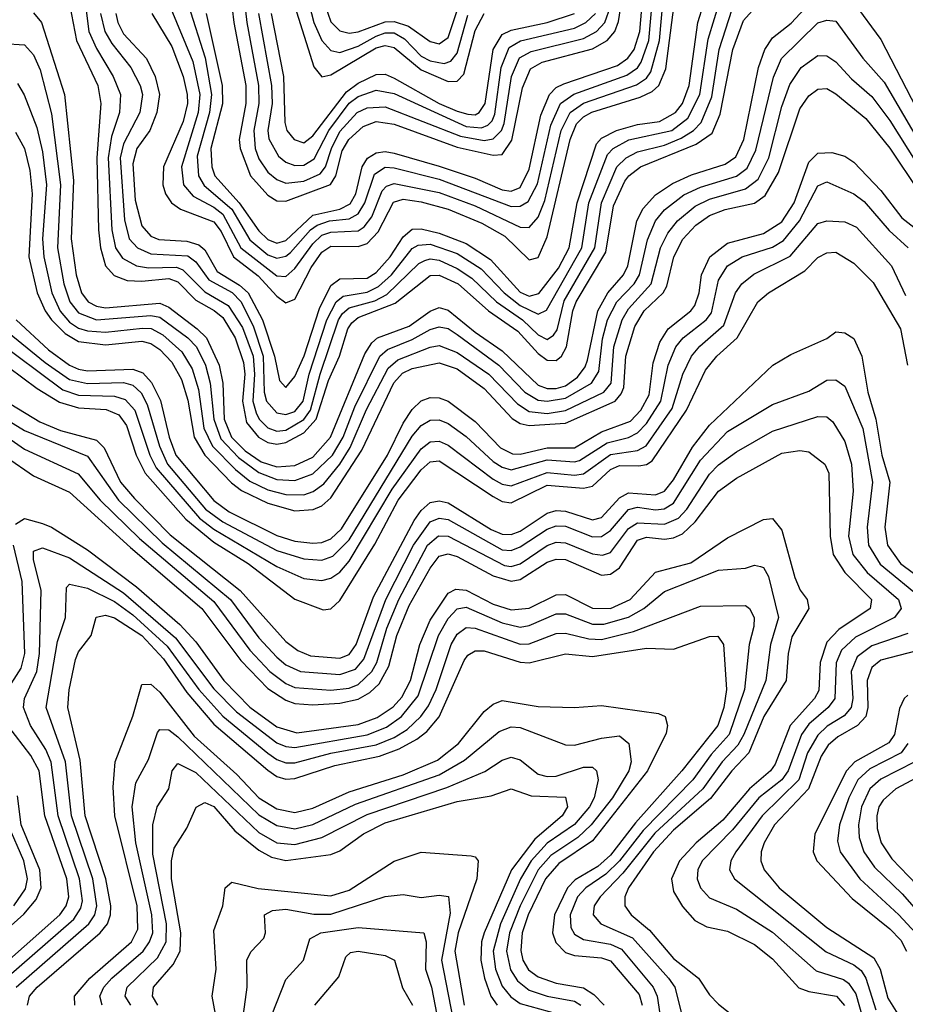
# Model space of a CAD drawing. Header units: inches. Extents: x 501365 to 657855, y 482276 to 547543.
# Tile 504 of 656: x 583219 to 585184, y 531232 to 533416. Entities that reach past the tile are written whole.
import ezdxf

# ---------------------------------------------------------------- set-up
doc = ezdxf.new("R2010")
doc.units = ezdxf.units.IN
doc.header["$MEASUREMENT"] = 0
doc.layers.add('A5583', color=7, linetype='Continuous')

msp = doc.modelspace()

# ---------------------------------------------------------------- linework, layer by layer
at = {"layer": 'A5583', "color": 5}
for points, elevation in [([(583695.8, 533650), (583723.4, 533410), (583749.2, 533270), (583749.7, 533230), (583738.7, 533170), (583742, 533130), (583750, 533107.4), (583770, 533077.5), (583790, 533061.3), (583810, 533053.8), (583850, 533058.2), (583886.2, 533073.8), (583897.9, 533090), (583911, 533130), (583930, 533167.8), (583968, 533210), (583990, 533220.5), (584030, 533223.1), (584197.6, 533157.6), (584250, 533148.2), (584270, 533151.5), (584288.5, 533170), (584294.3, 533185.7), (584310.6, 533290), (584328.5, 533331.5), (584354.1, 533345.9), (584470, 533374.5), (584499.1, 533390), (584517.5, 533410), (584530, 533445.4)], 4140), ([(583668.3, 533628.3), (583694.5, 533410), (583721.1, 533270), (583721.1, 533230), (583706.6, 533150), (583708.5, 533130), (583731.5, 533070), (583770, 533027.1), (583790, 533014.1), (583810, 533013.4), (583909.2, 533050.8), (583920.5, 533070), (583935, 533125), (583949.8, 533150.2), (583981.2, 533178.8), (584010, 533189.9), (584050, 533184.3), (584190, 533133.6), (584270, 533115.4), (584290, 533117.4), (584311.1, 533148.9), (584335.1, 533264.9), (584352.7, 533307.3), (584378.3, 533321.7), (584490, 533351.5), (584522.9, 533370), (584539.7, 533390), (584547.7, 533412.3), (584566.5, 533530)], 4120), ([(583360, 533490), (583373.1, 533390), (583390, 533352.1), (583427, 533290), (583442.8, 533250), (583440.7, 533210), (583423.2, 533156.8), (583416, 533110), (583424.1, 532950), (583432.1, 532910), (583447.3, 532887.3), (583478.3, 532870), (583505.4, 532865.4), (583567, 532867), (583581.1, 532861.1), (583630, 532812.3), (583682, 532782), (583713.6, 532733.6), (583737.1, 532670), (583740.5, 532630), (583736.5, 532570), (583743.9, 532543.9), (583750.7, 532530), (583770, 532510.7), (583790, 532503.6), (583810, 532505.3), (583850, 532529), (583864.5, 532550), (583885.8, 532630), (583927, 532750), (583935.8, 532764.2), (583950, 532776.7), (584007.3, 532792.7), (584033.8, 532806.2), (584105.1, 532874.9), (584118, 532882), (584130, 532885.7), (584150, 532882.7), (584190, 532863.9), (584222.8, 532842.8), (584277.3, 532790), (584334.8, 532750), (584370, 532716.9), (584390, 532706.5), (584404.1, 532715.9), (584411.8, 532728.2), (584427.7, 532792.3), (584495.3, 532910), (584510.4, 533010), (584543.9, 533090), (584564.9, 533110), (584590, 533123.3), (584650, 533138.1), (584686.8, 533153.2), (584714.1, 533170), (584731.7, 533188.4), (584755.2, 533244.8), (584771.5, 533350), (584800.3, 533439.7)], 3940), ([(583432.9, 533430), (583436.9, 533410), (583450, 533385), (583500.4, 533330), (583520.2, 533290), (583529.5, 533250), (583523.7, 533210), (583507.8, 533170), (583479.5, 533130), (583470, 533096.3), (583475.9, 533015.9), (583490, 532958.7), (583510, 532936.2), (583528.2, 532928.2), (583590, 532925.1), (583616.9, 532916.9), (583630, 532905.2), (583657.4, 532857.4), (583707.2, 532827.2), (583726.6, 532810), (583757.8, 532750), (583784.7, 532670), (583795.5, 532615.5), (583810, 532599.9), (583830, 532624.4), (583850.2, 532670.2), (583884.8, 532775.2), (583910, 532826.1), (583930, 532841.1), (583990, 532843), (584010, 532855.6), (584041.4, 532890), (584070, 532934.6), (584090, 532951.7), (584110, 532952.2), (584150, 532942.4), (584210, 532919.5), (584264.2, 532884.2), (584330, 532811.7), (584350, 532802.9), (584371.5, 532808.5), (584415.2, 532864.8), (584438.8, 532910), (584456.3, 533010), (584499.2, 533140.8), (584510, 533153.4), (584543.3, 533170), (584590, 533183.9), (584639, 533190), (584674.4, 533210), (584690.3, 533230), (584704.7, 533270), (584724, 533410), (584749.3, 533490.7)], 3980), ([(583327.1, 533467.1), (583345.7, 533370), (583392.5, 533270), (583399.7, 533230), (583390.5, 533110), (583394.4, 532950), (583398.4, 532910), (583409.8, 532869.8), (583428.7, 532848.7), (583457.8, 532837.8), (583490, 532836), (583550, 532841.6), (583570, 532834.4), (583610, 532794.1), (583651.1, 532771.1), (583670, 532755.1), (583697.1, 532710), (583715.7, 532655.7), (583718.5, 532630), (583713.4, 532570), (583722.8, 532522.8), (583749, 532490), (583770, 532478.2), (583790, 532474.7), (583810, 532477.8), (583850, 532499.4), (583877, 532530), (583904.4, 532615.6), (583928.9, 532670), (583947.3, 532730), (583956.2, 532743.8), (583970, 532755.4), (584052.7, 532787.3), (584130, 532848.3), (584150, 532849.4), (584192.2, 532830), (584259.7, 532770), (584324.8, 532724.8), (584370, 532675.4), (584390, 532661), (584410, 532660.3), (584421.3, 532670), (584432.9, 532690), (584446.6, 532770), (584454.2, 532790), (584519.6, 532900.4), (584537, 533003), (584562.3, 533057.7), (584570.9, 533070), (584596.8, 533090), (584720.2, 533139.8), (584755.5, 533164.5), (584773.8, 533206.2), (584802, 533350), (584825.6, 533414.4), (584844.5, 533435.5)], 3920), ([(583398.8, 533430), (583408.4, 533390), (583423.5, 533363.5), (583466.2, 533310), (583486.7, 533270), (583491.5, 533250), (583485.6, 533210), (583450, 533140.7), (583442.4, 533110), (583452, 532972), (583462.5, 532930), (583480.5, 532910), (583510, 532896.8), (583592.4, 532892.4), (583610, 532878.7), (583639.1, 532839.1), (583690.7, 532810.7), (583710, 532791.1), (583737.2, 532737.2), (583759.6, 532670), (583761.8, 532590), (583766.8, 532570), (583790, 532543.9), (583810, 532540.1), (583830, 532547.2), (583848.1, 532570), (583861.8, 532630), (583900.8, 532750), (583921.3, 532790), (583937.2, 532802.8), (583990, 532811.5), (584015.6, 532824.4), (584044, 532850), (584090, 532908.4), (584103.8, 532916.2), (584130, 532918.1), (584190, 532897.3), (584243.5, 532863.5), (584294.2, 532810), (584330, 532782.1), (584370, 532762.9), (584388.2, 532771.8), (584466.7, 532910), (584482.2, 533010), (584523.3, 533116.7), (584536, 533130), (584570.7, 533149.3), (584666.1, 533170), (584702.1, 533197.9), (584728.4, 533250), (584746.8, 533373.2), (584774.7, 533465.3)], 3960), ([(583551.1, 533450), (583603.3, 533323.3), (583619.1, 533250), (583615.3, 533210), (583578.2, 533090), (583582.5, 533050), (583604.3, 533024.3), (583650, 533000.2), (583670, 532984.6), (583710, 532909.8), (583790, 532847.6), (583810, 532846.1), (583830, 532863.9), (583870, 532918.7), (583890, 532938), (583910, 532945.1), (583970, 532947.9), (583983.6, 532956.4), (584000.9, 532979.1), (584023.9, 533036.1), (584033.2, 533046.8), (584050, 533052.7), (584150, 533032.9), (584230, 533003.2), (584330, 532956.2), (584350, 532955.1), (584370, 532977.8), (584384.8, 533015.2), (584421, 533170), (584440.5, 533210), (584470, 533230.9), (584588.2, 533271.8), (584610, 533286.4), (584619.8, 533300.2), (584639, 533370), (584647.9, 533470)], 4040), ([(583592.8, 533450), (583631.2, 533331.2), (583645.2, 533250), (583640.8, 533210), (583613.1, 533113.1), (583616.1, 533070), (583628.6, 533048.6), (583690, 532995.7), (583730, 532927.6), (583770, 532894.5), (583790, 532887.3), (583810, 532891.3), (583820.5, 532899.5), (583864.9, 532950), (583879.4, 532960.6), (583906.8, 532970), (583950, 532974.6), (583970, 532985.7), (583984.9, 533010), (584006.4, 533073.6), (584030, 533088.8), (584050, 533087.7), (584150, 533062.6), (584310, 533001.7), (584330, 533002.4), (584347.3, 533012.7), (584368.4, 533051.6), (584397.6, 533182.4), (584419.2, 533230), (584448.8, 533251.2), (584566.7, 533293.3), (584590, 533309.6), (584598.1, 533321.9), (584615.2, 533370), (584624.2, 533470)], 4060), ([(583633.3, 533430), (583668.9, 533270), (583669.6, 533229.6), (583643.3, 533130), (583645.5, 533090), (583652.3, 533070), (583706.4, 533010), (583750, 532947.5), (583770, 532928.1), (583790, 532920.7), (583810, 532926), (583870, 532982.7), (583930, 532995.9), (583952.4, 533007.6), (583965, 533030), (583979.5, 533090), (583991.3, 533108.8), (584010, 533121.1), (584030, 533123.8), (584050, 533120.1), (584150, 533091.1), (584230, 533064.7), (584290, 533038.3), (584310, 533035.4), (584330, 533044.2), (584350, 533084.2), (584375.7, 533204.3), (584394.8, 533250), (584410, 533265.5), (584426.3, 533273.7), (584545.6, 533314.4), (584568.9, 533331.1), (584582.4, 533350), (584595.5, 533390), (584602.9, 533477.1)], 4080), ([(583890, 533470), (583910, 533411.7), (583930, 533391.4), (583950, 533386.2), (583970, 533388.9), (584030, 533411.7), (584050, 533412.3), (584082, 533402), (584130, 533367.5), (584150, 533362.5), (584170, 533376.4), (584194.7, 533450)], 4260), ([(583250, 533431.2), (583267.7, 533410), (583319, 533250), (583339, 533059), (583333.7, 532930), (583344.8, 532850), (583356.6, 532810), (583371.4, 532790), (583390, 532780.6), (583410, 532777.2), (583530, 532787.1), (583550, 532778.4), (583613.3, 532730), (583634, 532710), (583661.9, 532650), (583669.8, 532610), (583673.1, 532530), (583689.5, 532490), (583719.9, 532459.9), (583755.4, 532435.4), (583790, 532424.4), (583830, 532427.2), (583870, 532445.9), (583908.7, 532490), (583985.2, 532674.8), (584000.6, 532699.4), (584013.4, 532710), (584083.8, 532736.2), (584130, 532769.4), (584150, 532777.6), (584170, 532771.8), (584230, 532722.8), (584290, 532681.6), (584370, 532605.1), (584390, 532598.1), (584410, 532598.1), (584430, 532604.2), (584457.1, 532622.9), (584474.3, 532645.7), (584479.5, 532660.5), (584501.9, 532770), (584524.2, 532810), (584559, 532850), (584569, 532870), (584588.4, 532970), (584602.6, 532997.4), (584630, 533027.8), (584667.5, 533052.5), (584710, 533071.7), (584784.7, 533095.3), (584808, 533112), (584825.8, 533150), (584858.8, 533310), (584872.7, 533350), (584890, 533376.1), (584931.3, 533408.7), (584970, 533450.3)], 3880), ([(583512.3, 533430), (583556.8, 533356.8), (583582.4, 533290), (583591.2, 533250), (583591.3, 533230), (583582, 533190), (583538.6, 533090), (583537, 533050), (583543.2, 533030), (583556, 533010), (583576, 532996), (583650, 532967.3), (583666.3, 532946.3), (583693.5, 532890), (583748.1, 532848.1), (583790, 532802.8), (583810, 532787.9), (583830, 532796), (583866.1, 532866.1), (583890, 532900.6), (583910, 532913.8), (583970, 532912.7), (583990, 532919.7), (584014.7, 532945.3), (584048.7, 533011.3), (584070, 533018), (584110, 533012.2), (584170, 532995.7), (584245, 532965), (584295.7, 532935.7), (584350, 532883.2), (584370, 532888.7), (584390, 532934.7), (584440.9, 533150), (584454.9, 533185.1), (584470, 533200.8), (584489, 533211), (584595.9, 533244.1), (584623, 533257), (584637.7, 533270), (584652.8, 533307.2), (584671.8, 533450)], 4020), ([(583861.3, 533450), (583872, 533410), (583890, 533369.7), (583910, 533348), (583930, 533343.6), (583970, 533357.4), (584010, 533379.8), (584030, 533386.8), (584050, 533386.6), (584073.4, 533373.4), (584110, 533335.2), (584130, 533324.6), (584161.2, 533318.8), (584176.2, 533323.8), (584190, 533341.8), (584213.9, 533426.1)], 4240), ([(585070, 533453.2), (585130, 533372), (585253.3, 533133.3)], 3880), ([(583749.3, 533430), (583777.9, 533270), (583779.2, 533230), (583770, 533170), (583772.1, 533152.1), (583793.2, 533113.2), (583810, 533099.8), (583830, 533092.5), (583850, 533093.7), (583872.9, 533107.1), (583904.9, 533170), (583950, 533230.8), (583970, 533245.8), (584010, 533259.6), (584050, 533252.5), (584210, 533179.3), (584243.9, 533176.1), (584258, 533182), (584268, 533192), (584273.7, 533206.3), (584287.3, 533310), (584305.6, 533354.4), (584330.6, 533369.4), (584450, 533397.5), (584475.7, 533410), (584496.6, 533430)], 4160), ([(583777.3, 533430), (583804.7, 533290), (583807.7, 533187.7), (583811.7, 533170), (583828.1, 533150), (583850, 533143.2), (583870, 533158.7), (583944.3, 533255.7), (583970, 533275.2), (584010, 533294.4), (584030, 533294.9), (584050, 533286.4), (584149.9, 533230.1), (584190, 533212.9), (584213.8, 533206.2), (584230, 533205.3), (584238.8, 533210), (584252, 533230), (584270, 533350), (584290, 533383.5), (584310, 533393.2), (584389.9, 533410), (584450, 533429.9)], 4180), ([(583833.6, 533433.6), (583871.8, 533311.8), (583890, 533289.3), (583910, 533293.7), (584010, 533353.4), (584030, 533359.2), (584050, 533354.6), (584110, 533304.9), (584170, 533278.9), (584190, 533279.6), (584204.8, 533295.2), (584230, 533392.1), (584250.1, 533429.9)], 4220), ([(583183.4, 533363.4), (583230, 533360.1), (583250, 533337.8), (583265.1, 533305.1), (583290, 533206.9), (583310.2, 533050), (583303.2, 532910), (583317, 532830), (583330.6, 532790), (583350, 532765.6), (583390, 532750.3), (583510, 532760), (583530, 532756), (583592.1, 532710), (583611.5, 532690), (583631.7, 532650), (583642.1, 532610), (583649.8, 532529.8), (583665.8, 532485.9), (583704.8, 532444.8), (583750, 532411.5), (583790, 532396.4), (583830, 532394), (583870, 532408.3), (583913.2, 532450), (583936.7, 532490), (583963.1, 532556.9), (584018.2, 532670), (584035.2, 532684.8), (584090, 532706.5), (584130, 532728.5), (584150, 532734.8), (584170, 532730.8), (584190, 532717.9), (584282.6, 532650), (584340, 532590), (584370, 532572.3), (584390, 532569.5), (584430, 532576.6), (584487.9, 532610), (584504.4, 532635.6), (584512.2, 532707.8), (584523.4, 532750), (584544.3, 532790), (584582.6, 532830), (584594.8, 532850), (584612.1, 532927.9), (584630.2, 532970), (584650, 532994.2), (584692.7, 533027.3), (584730, 533044.8), (584810, 533068.8), (584833.2, 533086.8), (584853, 533127), (584891.7, 533288.3), (584909.7, 533330), (584990, 533409), (585010, 533415.4), (585030, 533412.5), (585090, 533330.6), (585137.5, 533277.5), (585240.8, 533100.8)], 3860), ([(583214.5, 533274.5), (583229.2, 533249.2), (583257, 533177), (583270, 533123.2), (583278.8, 533050), (583270.3, 532930), (583273, 532890), (583290.7, 532810), (583309.2, 532769.2), (583330, 532745.2), (583350, 532731.6), (583370, 532725.5), (583410, 532722.7), (583492.1, 532732.1), (583510.8, 532730.8), (583536.7, 532716.7), (583579.2, 532679.2), (583601.9, 532641.9), (583615.9, 532595.9), (583628, 532510), (583647.4, 532470), (583697.9, 532417.9), (583730, 532392.5), (583770, 532373.1), (583810, 532362.5), (583850, 532362.2), (583870.6, 532369.4), (583893.9, 532386.1), (583930, 532430), (583952.8, 532467.2), (583989, 532551), (584036.8, 532643.2), (584058.5, 532661.5), (584130, 532689.7), (584150, 532693.5), (584190, 532677.9), (584260.2, 532630), (584323.8, 532563.8), (584350, 532547), (584390, 532542.7), (584430, 532548.9), (584515.7, 532590), (584531.7, 532610), (584537.5, 532690), (584555.8, 532750), (584570, 532774.8), (584620.6, 532830), (584641, 532910), (584657.2, 532942.8), (584678.9, 532970), (584717.9, 533002.1), (584750, 533018), (584830, 533040.6), (584857.7, 533062.3), (584881.3, 533110), (584910, 533223.2), (584927.9, 533272), (584953.6, 533310), (584990, 533337), (585010, 533336.1), (585030, 533322.5), (585064.8, 533284.8), (585110, 533245.5), (585150, 533192.3), (585230, 533065.4)], 3840), ([(583210, 533166.5), (583230.3, 533130.3), (583241.7, 533081.7), (583246.7, 533030), (583239.4, 532890), (583257.8, 532810), (583275.6, 532770), (583290, 532750), (583320, 532720), (583350, 532701.9), (583410, 532695), (583490, 532703.1), (583510, 532698.1), (583530, 532684.6), (583556.6, 532656.6), (583578, 532618), (583592.2, 532572.2), (583606.1, 532490), (583630.3, 532450.3), (583689, 532389), (583711.5, 532371.5), (583770, 532343.5), (583830, 532326.8), (583870.7, 532329.3), (583890, 532337.5), (583910, 532355.4), (583978.6, 532461.4), (584049.7, 532610.3), (584068.4, 532631.6), (584090, 532642.1), (584150, 532654.6), (584190, 532641.3), (584250, 532598.1), (584311.7, 532531.7), (584330, 532520.2), (584350, 532515.8), (584430, 532521.1), (584540.3, 532570), (584554.2, 532585.8), (584559.7, 532600.3), (584564.2, 532670), (584584.4, 532735.6), (584604.9, 532770), (584646.7, 532810), (584655.3, 532824.7), (584670.7, 532890), (584691, 532929), (584719.8, 532960.2), (584750, 532981.9), (584784.9, 532995.1), (584850, 533009.3), (584873.6, 533026.4), (584903, 533077), (584950, 533218.1), (584970, 533246.9), (584990, 533261.8), (585010, 533263.4), (585030, 533251.8), (585096.7, 533196.7), (585150, 533131), (585214.7, 533034.7)], 3820), ([(583211.4, 532750), (583283.6, 532683.6), (583330, 532649.9), (583350, 532640.6), (583370, 532636.8), (583470, 532640.9), (583492.4, 532632.4), (583511.5, 532611.5), (583531.4, 532571.4), (583551.1, 532490), (583565.9, 532450), (583650, 532349.1), (583684.3, 532324.3), (583790, 532272), (583830, 532259.3), (583870, 532254.5), (583890, 532256.1), (583910, 532264.3), (583933.3, 532286.8), (584035.1, 532450), (584070, 532520.8), (584090, 532551.3), (584110, 532570.8), (584130, 532577.7), (584150, 532577.5), (584170, 532570), (584230, 532524.9), (584286, 532466), (584312.9, 532452.9), (584330, 532452.3), (584390, 532466.5), (584450, 532466), (584510, 532502.1), (584574.3, 532525.7), (584597.5, 532550), (584615.8, 532584.2), (584624.8, 532655.2), (584639.4, 532700.6), (584657.8, 532730), (584708.5, 532770), (584717.6, 532782.4), (584726.7, 532810), (584732.1, 532850), (584750.8, 532890), (584790, 532920.3), (584870, 532941.9), (584910, 532967.5), (584938, 533010), (584970, 533100.2), (584990, 533119.9), (585021.6, 533121.6), (585050, 533113.7), (585070, 533100.2), (585130, 533037), (585176.9, 532976.9), (585232.6, 532932.6)], 3780), ([(583184.4, 532730), (583275.6, 532655.6), (583330, 532617.9), (583370, 532608.9), (583450, 532611), (583470, 532605.1), (583488.5, 532588.5), (583502.5, 532562.5), (583529.2, 532470), (583547.1, 532430), (583631.6, 532330), (583670, 532302), (583790, 532238.6), (583850, 532220.2), (583890, 532217.1), (583914.1, 532225.9), (583950, 532262.5), (584090, 532492.4), (584110, 532515.8), (584130, 532527.6), (584150, 532528.4), (584170, 532520.3), (584210, 532491.3), (584270, 532436.1), (584290, 532423.1), (584310, 532417.7), (584390, 532439.3), (584450, 532435.1), (584461.7, 532438.3), (584522.5, 532477.5), (584570.5, 532489.5), (584590, 532499.2), (584610, 532520.3), (584641.9, 532570), (584658.3, 532650), (584675.5, 532690), (584691.3, 532710), (584742.5, 532750), (584754.1, 532765.9), (584770, 532838.1), (584789.6, 532870), (584822, 532890), (584890, 532911.4), (584914, 532926), (584949.3, 532970), (584990, 533047.5), (585010, 533056.4), (585070, 533029.7), (585092.7, 533012.7), (585148.4, 532948.4), (585190.4, 532910)], 3760), ([(583159.6, 532710), (583314.8, 532594.8), (583350, 532583.3), (583430, 532581.1), (583453.7, 532573.7), (583474.8, 532550), (583508.1, 532450), (583521.9, 532421.9), (583618.3, 532310), (583650, 532285.6), (583790, 532202.9), (583850, 532176.3), (583890, 532171.8), (583910, 532177.2), (583929.5, 532190.5), (583950, 532215), (584045.5, 532374.5), (584110, 532464.3), (584130, 532479.8), (584150, 532481.4), (584170, 532472.2), (584270, 532396.9), (584290, 532385.8), (584310, 532382), (584390, 532411.6), (584450, 532405.7), (584470, 532408.3), (584530, 532451.5), (584590, 532460.1), (584609.3, 532470.7), (584666.7, 532553.3), (584690.8, 532630), (584710, 532670), (584728.3, 532691.6), (584781.9, 532738.1), (584807.8, 532810), (584821.3, 532830), (584848.3, 532851.7), (584928.5, 532891.5), (584990, 532964.1), (585010, 532969.7), (585050, 532968), (585076, 532956), (585153.7, 532870), (585184.6, 532804.6)], 3740), ([(583130, 532692.9), (583257.9, 532597.9), (583307.4, 532567.4), (583350, 532555.2), (583411.4, 532551.4), (583439.5, 532539.5), (583456, 532516), (583477.9, 532450), (583497.9, 532410), (583587.7, 532307.7), (583650, 532256.8), (583726.6, 532210), (583830, 532130.6), (583892.9, 532107.1), (583910, 532109.1), (583930, 532127.9), (584007.4, 532252.6), (584059.1, 532350), (584110, 532417.2), (584130, 532435.2), (584150, 532437.4), (584270, 532358), (584290, 532346.9), (584310, 532344.2), (584390, 532383.6), (584470, 532376.6), (584490, 532381.5), (584530, 532418), (584550, 532427.4), (584593.4, 532426.6), (584610, 532429), (584622.6, 532437.4), (584699.1, 532550), (584741.1, 532638.9), (584766.3, 532670), (584811.3, 532710), (584856.9, 532790), (584880.7, 532810), (584961.1, 532858.9), (584990, 532888.3), (585010, 532899), (585030, 532900.4), (585070, 532876), (585112.9, 532833), (585173.4, 532730), (585188.9, 532650)], 3720), ([(583070, 532641.7), (583264.3, 532524.3), (583310, 532504.4), (583390, 532483.5), (583406.6, 532466.6), (583443.3, 532390), (583473.7, 532353.7), (583553.5, 532273.5), (583708.6, 532150), (583810, 532036.7), (583836.7, 532016.7), (583864.6, 532004.6), (583930, 531999.5), (583950, 532007.7), (583965.9, 532030), (584004.6, 532135.4), (584094.8, 532305.2), (584110, 532327.4), (584130, 532344.8), (584150, 532348.9), (584170, 532344.1), (584265.2, 532285.2), (584290, 532274.6), (584310, 532273.9), (584330, 532281.2), (584390, 532321.5), (584410, 532327.2), (584430, 532325.5), (584490, 532306.5), (584510, 532311.8), (584550, 532355.7), (584570, 532366.4), (584630, 532362), (584650, 532370.5), (584670, 532395), (584712.4, 532467.6), (584750, 532516.6), (584890.5, 532650), (584930, 532673.4), (585010, 532709), (585030, 532723.3), (585050, 532721.1), (585070, 532709.1), (585087.9, 532670), (585100.9, 532590), (585119.1, 532530), (585132.2, 532450), (585150.2, 532390), (585138.9, 532290), (585144.7, 532250), (585173.9, 532210), (585254.5, 532150)], 3680), ([(583150, 532553.5), (583230, 532504.5), (583370, 532447.5), (583438.7, 532350), (583535.3, 532255.3), (583686.8, 532130), (583750, 532045.1), (583790, 532001.6), (583810, 531984.9), (583842.7, 531970), (583930, 531963.4), (583964.4, 531975.6), (583982.8, 531997.2), (584031.7, 532130), (584092.8, 532250), (584130, 532302.3), (584150, 532310), (584170, 532307), (584290, 532240.3), (584310, 532238.8), (584330, 532246.4), (584390, 532286.1), (584410, 532293.6), (584430, 532292.3), (584490, 532268.9), (584510, 532269.6), (584530, 532283.1), (584570, 532329.8), (584590, 532334.6), (584630, 532328.8), (584649, 532331), (584670, 532343.2), (584730, 532438.7), (584790, 532502.2), (584890, 532562.4), (584970, 532592), (585010, 532616.1), (585030, 532616.8), (585050, 532603.4), (585090, 532509.3), (585111.4, 532390), (585099.4, 532290), (585102.5, 532250), (585128.2, 532208.2), (585223.7, 532130)], 3660), ([(583162.9, 532510), (583230, 532463.3), (583348.9, 532408.9), (583398, 532350), (583485, 532265), (583650, 532125.5), (583730, 532017.1), (583774, 531970), (583810, 531943.1), (583830, 531934.8), (583910, 531928.5), (583950, 531933.2), (583970, 531941.2), (584001, 531970), (584011.9, 531990), (584034, 532066), (584060.5, 532130), (584124.3, 532250), (584148.9, 532271.1), (584170, 532270.4), (584295, 532205), (584310, 532203.3), (584330, 532209.3), (584390, 532249.5), (584410, 532256.7), (584430, 532255.7), (584490, 532230.8), (584512.1, 532227.9), (584530, 532234.3), (584570, 532287.5), (584590, 532300), (584650, 532296.6), (584681.1, 532310), (584699.8, 532330), (584750, 532407.7), (584770, 532428.6), (584810, 532457.4), (584890, 532503.2), (584990, 532535.9), (585010, 532535.3), (585023.7, 532523.7), (585050, 532480.4), (585065.3, 532430), (585068.6, 532370), (585058.4, 532270), (585067.9, 532230), (585100, 532190), (585169.2, 532130), (585174.8, 532110), (585160.5, 532090), (585073.5, 532046.5), (585042.7, 532017.3), (585030.7, 531989.3), (585028.2, 531910), (585013.2, 531890), (584970, 531852.9), (584953.8, 531830), (584924.3, 531750), (584910.2, 531730), (584859.5, 531690), (584801, 531619), (584733.8, 531550), (584724.3, 531530), (584722.5, 531510), (584729.7, 531490), (584750, 531467.9), (584810, 531442.6), (584890, 531391.9), (584986.2, 531306.2), (585047, 531287), (585058.6, 531278.6), (585074.7, 531254.7), (585092, 531192)], 3640), ([(583190, 532445.8), (583250, 532404.4), (583330, 532367.6), (583464.9, 532244.9), (583623.4, 532110), (583710, 531994.6), (583770, 531932.4), (583810, 531906.2), (583830, 531899.3), (583870, 531896.1), (583930, 531900), (583970, 531909), (583996.5, 531923.5), (584017.2, 531942.8), (584038.2, 531981.8), (584056.4, 532050), (584083.2, 532116.8), (584130, 532199.6), (584150, 532226.3), (584170, 532231.4), (584190, 532225.4), (584270, 532182.1), (584310, 532170.4), (584330, 532174.3), (584390, 532212.5), (584410, 532219.6), (584430, 532218.3), (584510, 532183.7), (584530, 532186), (584550, 532200.1), (584590, 532261.2), (584610, 532268), (584650, 532264), (584670, 532266.5), (584690, 532275.6), (584718, 532302), (584769.9, 532370), (584810, 532398.8), (584910, 532454.1), (584950, 532460.6), (584970, 532457.7), (585006.1, 532430), (585014.8, 532410), (585017.8, 532270), (585024, 532230), (585050, 532190), (585109, 532130), (585106.3, 532110), (585036.7, 532063.3), (585010, 532034.9), (584995.3, 531990), (584992.1, 531927.9), (584983.1, 531910), (584929.1, 531850), (584895.6, 531764.4), (584885.2, 531750), (584838.9, 531710), (584779.8, 531640.2), (584720.6, 531590), (584683.6, 531550), (584665.2, 531510), (584670, 531482), (584690, 531448.8), (584717.5, 531417.5), (584743.9, 531403.9), (584790, 531394.1), (584850, 531364.3), (584890, 531332.5), (584948.1, 531268.1), (584970, 531259.9), (585031.3, 531250), (585049.1, 531229.1)], 3620), ([(583210, 532297.2), (583230, 532309.4), (583270, 532298.2), (583290.2, 532290.2), (583370, 532240.2), (583478.2, 532158.2), (583574.6, 532074.6), (583610, 532035.6), (583672.5, 531950), (583730, 531891.1), (583790, 531847.7), (583834, 531834), (583970, 531852.5), (584012.3, 531867.7), (584048.1, 531891.9), (584066.9, 531913.1), (584086.8, 531950), (584107.1, 532030), (584130, 532084.3), (584170, 532143.7), (584187.1, 532152.9), (584210, 532150.7), (584270, 532119.2), (584310, 532106.9), (584349.4, 532110.6), (584410, 532140.2), (584430, 532140.8), (584490, 532110.8), (584530, 532109.9), (584573.6, 532130), (584630, 532190.7), (584708.8, 532211.2), (584790, 532266.4), (584870, 532307.4), (584890, 532309.6), (584910, 532283.8), (584938.9, 532178.9), (584950.8, 532150.8), (584966.9, 532130), (584970.1, 532110.1), (584932.8, 532047.2), (584924.5, 532010), (584919.8, 531950), (584870.5, 531870), (584837, 531790), (584799.1, 531750), (584752, 531688.1), (584670, 531618.1), (584625.3, 531570), (584570, 531490), (584562.1, 531470), (584561.9, 531450), (584575.8, 531430), (584616.6, 531396.6), (584670, 531333.3), (584725.4, 531290), (584750, 531252.9), (584770, 531232.2), (584823.2, 531190)], 3580), ([(583189.2, 531290), (583339.6, 531420.4), (583355.1, 531444.9), (583358.5, 531461.5), (583352, 531510), (583304.7, 531650), (583289.3, 531769.3), (583277.1, 531797.1), (583243, 531850), (583227.6, 531890), (583230, 531910), (583257.6, 531970), (583263.2, 532010), (583266.8, 532150), (583250, 532218.9), (583250, 532237.2), (583270, 532244.4), (583330, 532222.2), (583450, 532144.4), (583564.9, 532044.9), (583650, 531931.6), (583700.4, 531880.4), (583790, 531811.7), (583810, 531803.4), (583830, 531801.4), (583990.2, 531829.8), (584033.1, 531846.9), (584066.8, 531870), (584103.6, 531916.4), (584148.4, 532050), (584170, 532087.9), (584190, 532109.3), (584210, 532112.9), (584290, 532078.3), (584330, 532068.7), (584350, 532071.8), (584410, 532098.2), (584430, 532098.1), (584490, 532075.4), (584515.3, 532075.3), (584570, 532090.7), (584604.5, 532110), (584650, 532147.9), (584770, 532195.1), (584830, 532199.4), (584850, 532205.9), (584863.1, 532203.1), (584870, 532201), (584881.1, 532181.1), (584902.8, 532090), (584884.9, 532030), (584874.9, 531950), (584826, 531830), (584813, 531807), (584778.3, 531770), (584735, 531710), (584628.8, 531611.2), (584557.6, 531522.4), (584507.1, 531470), (584494, 531450), (584492, 531430), (584508.6, 531410), (584579, 531379), (584659.1, 531290), (584672.8, 531270), (584688.4, 531208.4)], 3560), ([(583190, 531926.5), (583222.4, 531977.6), (583230.5, 532010), (583224.5, 532170), (583205.6, 532250)], 3580), ([(583211.3, 531270), (583373.1, 531410), (583385.7, 531430), (583390.4, 531450), (583381.4, 531510), (583334.3, 531650), (583321.3, 531770), (583277.7, 531890), (583303.5, 532036.5), (583320.8, 532090), (583323.3, 532156.7), (583330, 532163.9), (583370, 532154.8), (583430, 532125.2), (583470, 532095.7), (583546.4, 532026.4), (583616.7, 531930), (583670, 531870.8), (583770, 531788.7), (583790, 531774.5), (583810, 531767.3), (583830, 531767.6), (583910, 531788.9), (584010, 531807.5), (584050, 531823.8), (584078.7, 531841.3), (584109.3, 531870), (584126.3, 531893.7), (584143.6, 531930), (584176.8, 532030), (584190, 532053.2), (584210, 532067.4), (584230, 532066.3), (584330, 532030.8), (584350, 532031.5), (584410, 532054.7), (584430, 532055.2), (584482.2, 532042.2), (584510, 532041), (584581.1, 532058.9), (584730, 532115), (584830, 532116.7), (584838.6, 532110), (584849.3, 532090), (584848.3, 532070), (584837.9, 532030), (584827.6, 531930), (584793.3, 531830), (584753.8, 531786.2), (584713.1, 531730), (584602.4, 531617.6), (584550, 531549.8), (584519.6, 531520.4), (584475.4, 531490), (584456.8, 531470), (584440.6, 531430), (584442.4, 531402.3), (584450, 531387), (584470, 531375.3), (584530, 531365.1), (584554.4, 531354.4), (584624.6, 531270), (584633.5, 531250), (584646.5, 531166.5)], 3540), ([(583236.8, 531230), (583241.3, 531250), (583258, 531270), (583397.8, 531390), (583414, 531410), (583420.7, 531430), (583421.5, 531450), (583410.3, 531510), (583364.7, 531650), (583353.5, 531773.5), (583326.4, 531890), (583329.1, 531929.1), (583343.4, 531996.6), (583350, 532013.4), (583378.1, 532050), (583389.2, 532090.8), (583410, 532095.2), (583430, 532089.3), (583490, 532049.9), (583538.5, 531998.5), (583590, 531923.6), (583650, 531853.3), (583770, 531751.2), (583790, 531737), (583810, 531731.1), (583830, 531732.7), (583918.8, 531761.2), (584018, 531782), (584061.4, 531798.6), (584100.3, 531819.7), (584122.9, 531837.1), (584150.3, 531869.7), (584205.6, 531994.4), (584213.9, 532006.1), (584230, 532016.2), (584250, 532015.6), (584330, 531990.7), (584350, 531989), (584430, 532009.1), (584490, 532003.3), (584610, 532021.7), (584670, 532019.7), (584750, 532047.9), (584768.6, 532048.6), (584781.1, 532030), (584787.9, 531930), (584781.5, 531890), (584768.3, 531850), (584688.6, 531750), (584585.4, 531634.6), (584530, 531562.6), (584502.4, 531537.6), (584452.1, 531507.9), (584434.6, 531490), (584406.1, 531430), (584401.7, 531390), (584408.7, 531368.7), (584430, 531347), (584450, 531339.8), (584510, 531335), (584530, 531327.9), (584593.6, 531253.6), (584600.2, 531230)], 3520), ([(585190, 532054.7), (585110, 532027.3), (585077.6, 532002.4), (585063.9, 531970), (585067.7, 531910), (585064.2, 531890), (585048.5, 531871.5), (585011, 531849), (584990, 531828.9), (584967.5, 531790), (584947.8, 531730), (584866.6, 531650), (584808.2, 531570), (584797, 531550), (584794.3, 531530), (584805.5, 531510), (585008.5, 531348.5), (585070, 531319.4), (585086.7, 531306.7), (585096.8, 531290), (585119.2, 531219.2)], 3660), ([(585210, 532016.1), (585130, 531995.1), (585110, 531978.6), (585099.5, 531950), (585100.9, 531890), (585096.5, 531870), (585078.4, 531850), (585034.5, 531825.5), (585013.1, 531806.9), (584997.8, 531782.2), (584969.5, 531710), (584894.4, 531630), (584871.1, 531590), (584864.7, 531570), (584864, 531550), (584871, 531530), (584904.4, 531490), (585010, 531402.3), (585114.7, 531334.7), (585128.7, 531310), (585145.3, 531245.3), (585167.6, 531210)], 3680), ([(583342, 531230), (583340.8, 531250), (583375, 531290), (583467.1, 531370), (583481.7, 531398.3), (583479.8, 531450), (583430.3, 531650), (583426.5, 531713.5), (583431.2, 531770), (583470, 531871.2), (583490, 531941), (583510, 531942), (583530, 531924.6), (583606.8, 531826.8), (583701.4, 531741.4), (583750, 531689.7), (583790, 531665.1), (583830, 531657.1), (583870, 531666.6), (583950, 531703.2), (584070, 531740.9), (584146.4, 531773.6), (584192.7, 531810), (584250, 531881), (584270, 531897.4), (584290, 531905.8), (584370, 531892.2), (584450, 531890.5), (584510, 531894.4), (584636.9, 531876.9), (584651.7, 531870), (584656.7, 531850), (584653.6, 531833.6), (584612.5, 531750), (584490, 531594.6), (584415.6, 531544.4), (584386.2, 531510), (584347.4, 531430), (584334.3, 531390), (584330.9, 531350.9), (584335.9, 531330), (584348.6, 531308.6), (584370, 531292.7), (584410, 531279), (584470, 531268), (584493.3, 531253.3), (584516, 531230)], 3480), ([(585190, 531917.5), (585181.6, 531910), (585171.8, 531888.2), (585160.3, 531830), (585147.8, 531812.2), (585072.3, 531770), (585053.9, 531750), (584983.7, 531610), (584979.9, 531570), (584987.7, 531550), (585066.6, 531466.6), (585150, 531398.9), (585174.1, 531374.1), (585186.7, 531350)], 3720), ([(583149.4, 531290), (583308.1, 531430), (583322.1, 531450), (583328, 531470), (583323.6, 531510), (583275.3, 531650), (583262.4, 531750), (583244, 531784), (583193.2, 531850)], 3580), ([(583402, 531230), (583396.9, 531250), (583406.2, 531270), (583423.9, 531290), (583493.1, 531350), (583507.6, 531370), (583514.6, 531390), (583512.5, 531430), (583477.3, 531590), (583468.9, 531670), (583477.1, 531722.9), (583505.3, 531774.7), (583525.2, 531834.8), (583530, 531841.4), (583550, 531840.4), (583570, 531825.1), (583750, 531652.1), (583790, 531628.5), (583830, 531621.3), (583870, 531630.6), (583964.5, 531675.5), (584150, 531740.6), (584206.5, 531773.5), (584283.3, 531836.7), (584310, 531847.6), (584330, 531845.5), (584430, 531807.1), (584450, 531806.6), (584510, 531822.4), (584550, 531827.4), (584571, 531810), (584575.7, 531770), (584571, 531750), (584534.6, 531690), (584487.5, 531630), (584458, 531602), (584397.9, 531562.1), (584370, 531530), (584329.6, 531450), (584305.9, 531390), (584299.5, 531350), (584308.3, 531308.3), (584323.7, 531283.7), (584350, 531263.3), (584389.6, 531249.6), (584450, 531238.7), (584464.3, 531230)], 3460), ([(585190.2, 531810), (585175.5, 531790), (585105.5, 531754.5), (585079, 531730), (585059.3, 531690), (585038.6, 531630), (585033.9, 531593.9), (585039.8, 531570), (585083.4, 531510), (585170, 531430.3), (585206.7, 531390)], 3740), ([(583466.1, 531230), (583453.2, 531250), (583457.6, 531270), (583525, 531335), (583544.4, 531370), (583545.1, 531410), (583514.8, 531565.2), (583515, 531630), (583524.7, 531670), (583550.5, 531709.5), (583557.6, 531750), (583570, 531766.3), (583610, 531746), (583750, 531613.2), (583790, 531590.2), (583830, 531586.4), (583890, 531601.5), (583990, 531652.7), (584167.3, 531712.7), (584251.5, 531748.5), (584290, 531773.3), (584310, 531780.2), (584330, 531773.8), (584370, 531742.6), (584390, 531737.3), (584410, 531738.1), (584470, 531758.2), (584490, 531758.2), (584498.9, 531750), (584502.9, 531730), (584493.7, 531690), (584483.3, 531670), (584450, 531630.8), (584390, 531589.3), (584354.4, 531550), (584330.3, 531510), (584285.8, 531410), (584269.7, 531350), (584275.3, 531310), (584290, 531272.2), (584308.7, 531248.7), (584330, 531233.9), (584415.8, 531210)], 3440), ([(585205.3, 531770), (585130, 531731.1), (585105.7, 531710), (585087.1, 531670), (585080.7, 531630), (585081.9, 531601.9), (585092.1, 531570), (585116.2, 531536.2), (585177.1, 531477.1), (585236, 531410)], 3760), ([(585232.9, 531747.1), (585163.4, 531710), (585135, 531685), (585125.6, 531670), (585120.8, 531650), (585122, 531622), (585131, 531590), (585154.6, 531554.6), (585210, 531497.1)], 3780), ([(583046.5, 531270), (583228.2, 531431.8), (583256, 531464), (583267.1, 531490), (583263.7, 531530), (583222.7, 531630), (583214.2, 531694.2)], 3620), ([(583526, 531230), (583514.1, 531250), (583516.2, 531270), (583560.2, 531319.8), (583575.3, 531350), (583576.6, 531390), (583555.9, 531510), (583555.8, 531550), (583562.1, 531577.9), (583590, 531622.3), (583611, 531669), (583630, 531679.2), (583650, 531670.5), (583696.5, 531616.5), (583750, 531573.6), (583778.1, 531558.1), (583810, 531550.9), (583910, 531564.4), (583930, 531572.4), (583982.3, 531610), (584030, 531634.5), (584190, 531681.4), (584265.6, 531694.4), (584309.7, 531710), (584354.2, 531694.2), (584430, 531691.1), (584434.9, 531670), (584422.6, 531650), (584362.2, 531597.8), (584310.5, 531530), (584250, 531390), (584243.7, 531370), (584242.3, 531330), (584250.5, 531290), (584264.9, 531250), (584278.8, 531230)], 3420), ([(583206.3, 531450), (583232, 531488), (583236.4, 531510), (583228.4, 531550), (583193.9, 531630)], 3640), ([(583653.7, 531210), (583646.5, 531250), (583655.4, 531310), (583650, 531395.5), (583669.9, 531450), (583675.2, 531490), (583690, 531502.8), (583748.6, 531488.6), (583910, 531472.1), (583950, 531485.1), (584050, 531549), (584110, 531569.2), (584221, 531561), (584230, 531558.9), (584236.6, 531550), (584233.3, 531510), (584192.4, 531390), (584185, 531350), (584205.2, 531230)], 3380), ([(583716, 531210), (583724.2, 531270), (583723.4, 531330), (583732, 531348), (583761.3, 531378.7), (583765, 531390), (583762.5, 531430), (583779.9, 531440.1), (583810, 531442.9), (583872, 531432), (583910, 531431.7), (584030, 531471.1), (584070, 531475.6), (584110, 531468.9), (584150, 531473.8), (584170.8, 531470.8), (584174.2, 531434.2), (584155.6, 531330), (584180.3, 531200.3)], 3360), ([(583779.7, 531210), (583810, 531286.5), (583848.9, 531330), (583863.1, 531376.9), (583887.6, 531390), (583970, 531402.5), (584116.3, 531390), (584121.1, 531370), (584119.5, 531310), (584133.2, 531270), (584152, 531170)], 3340), ([(583873.9, 531230), (583927.3, 531292.7), (583942.7, 531337.3), (583953.3, 531346.7), (583970, 531349.3), (584030, 531339.7), (584050.8, 531330), (584068.5, 531268.5), (584090.8, 531230)], 3320)]:
    msp.add_lwpolyline(points, dxfattribs=dict(at, elevation=elevation))

doc.saveas('drawing.dxf')
